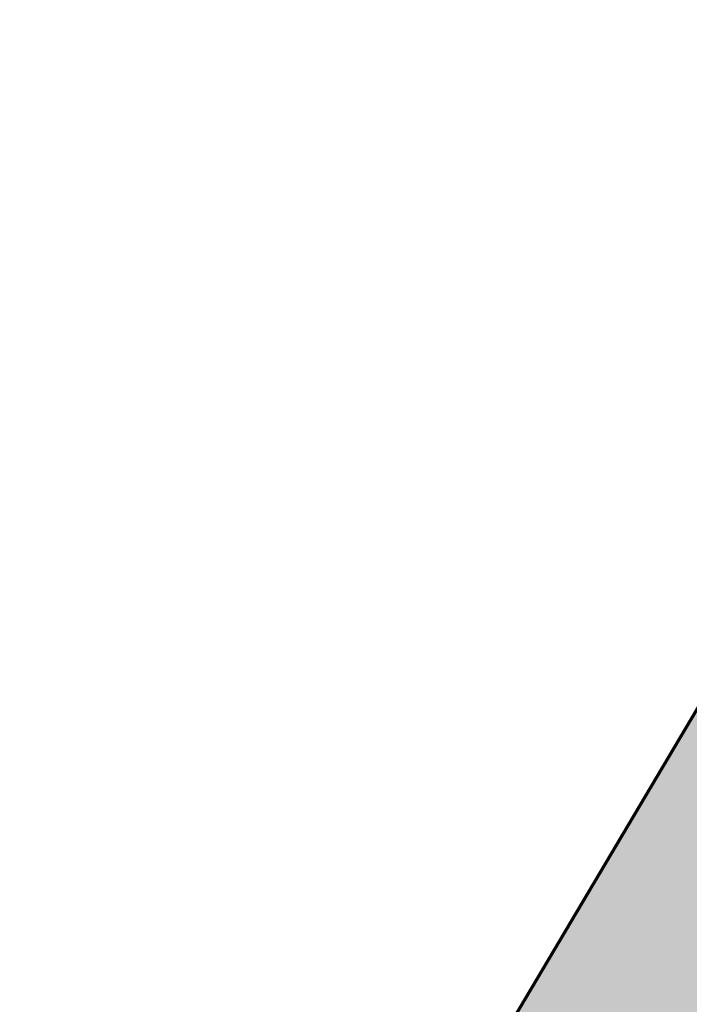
# Model space of a CAD drawing. Header units: metres. Extents: x 90551 to 91648, y 464474 to 467021.
# Tile 609 of 656: x 90902 to 90921, y 464872 to 464900. Entities that reach past the tile are written whole.
import ezdxf

# ---------------------------------------------------------------- set-up
doc = ezdxf.new("R2010")
doc.units = ezdxf.units.M
doc.layers.add('B-OI-OG-INFO_EIS VOORZORGSMAATREGEL_DUNEA NV-GV', color=7, linetype='Continuous', lineweight=70, true_color=0xfa194b, transparency=0.8)
doc.layers.add('B-OI-OG-INFO_EIS VOORZORGSMAATREGEL_DUNEA NV-V', color=7, linetype='Continuous', lineweight=18, true_color=0xfa194b, transparency=0.8)

msp = doc.modelspace()

# ---------------------------------------------------------------- hatches: boundary and pattern name
at = {"layer": 'B-OI-OG-INFO_EIS VOORZORGSMAATREGEL_DUNEA NV-V'}
msp.add_hatch(color=256, dxfattribs=at).paths.add_polyline_path([(90814.016, 464728.383), (90816.472, 464728.985), (90818.832, 464729.892), (90821.059, 464731.09), (90823.117, 464732.559), (90824.973, 464734.276), (90826.598, 464736.214), (90827.964, 464738.341), (90829.052, 464740.623), (90829.843, 464743.025), (90830.325, 464745.507), (90830.49, 464748.031), (90830.335, 464750.555), (90829.863, 464753.039), (90829.232, 464754.979), (90851.127, 464789.919), (90851.405, 464790.375), (90871.204, 464823.932), (90894.638, 464810.269), (90896.899, 464809.136), (90899.284, 464808.297), (90901.756, 464807.767), (90904.275, 464807.551), (90906.802, 464807.656), (90910.152, 464808.3), (90920.611, 464811.256), (90922.995, 464812.097), (90925.255, 464813.231), (90927.354, 464814.642), (90929.258, 464816.306), (90930.936, 464818.196), (90932.376, 464820.306), (91010.707, 464952.471), (91078.909, 464933.059), (91106.076, 464924.654), (91108.535, 464924.06), (91111.047, 464923.783), (91113.575, 464923.823), (91116.079, 464924.183), (91118.516, 464924.855), (91120.849, 464925.831), (91122.623, 464926.823), (91123.339, 464927.272), (91125.391, 464928.75), (91127.24, 464930.474), (91128.858, 464932.418), (91130.216, 464934.551), (91131.246, 464936.715), (91134.607, 464945.029), (91135.404, 464947.428), (91135.892, 464949.91), (91136.064, 464952.432), (91135.915, 464954.956), (91135.451, 464957.442), (91134.675, 464959.848), (91133.602, 464962.138), (91132.249, 464964.274), (91130.637, 464966.223), (91128.792, 464967.951), (91126.743, 464969.434), (91124.525, 464970.647), (91122.171, 464971.569), (91119.719, 464972.187), (91117.208, 464972.491), (91114.68, 464972.476), (91112.174, 464972.142), (91109.73, 464971.495), (91107.387, 464970.543), (91105.183, 464969.305), (91103.152, 464967.798), (91102.862, 464967.519), (91090.509, 464971.34), (91090.073, 464971.47), (91008.8, 464994.602), (91006.329, 464995.139), (91003.811, 464995.36), (91001.283, 464995.261), (90997.607, 464994.531), (90994.815, 464993.698), (90992.443, 464992.823), (90990.2, 464991.656), (90988.122, 464990.215), (90986.243, 464988.524), (90984.591, 464986.609), (90983.328, 464984.73), (90904.102, 464851.054), (90877.495, 464866.568), (90875.234, 464867.701), (90872.848, 464868.54), (90870.376, 464869.071), (90867.857, 464869.286), (90865.331, 464869.181), (90862.838, 464868.759), (90861.133, 464868.277), (90855.571, 464866.435), (90853.227, 464865.491), (90851.019, 464864.257), (90848.985, 464862.755), (90847.157, 464861.008), (90845.563, 464859.045), (90844.634, 464857.612), (90817.095, 464810.938), (90795.324, 464776.196), (90787.532, 464764.169), (90786.295, 464761.964), (90785.344, 464759.62), (90784.698, 464757.176), (90784.365, 464754.67), (90784.351, 464752.141), (90784.697, 464749.417), (90784.962, 464748.077), (90785.106, 464747.533), (90785.21, 464746.985), (90785.429, 464746.311), (90785.608, 464745.633), (90785.816, 464745.119), (90785.991, 464744.58), (90786.293, 464743.941), (90786.557, 464743.289), (90786.833, 464742.798), (90787.071, 464742.294), (90787.448, 464741.701), (90787.795, 464741.084), (90788.129, 464740.634), (90788.43, 464740.161), (90788.881, 464739.618), (90789.3, 464739.053), (90789.686, 464738.651), (90790.047, 464738.217), (90790.566, 464737.733), (90791.051, 464737.227), (90791.485, 464736.876), (90791.896, 464736.493), (90792.6, 464735.975), (90793.017, 464735.638), (90793.271, 464735.481), (90793.591, 464735.245), (90799.499, 464731.359), (90801.695, 464730.107), (90804.031, 464729.14), (90806.471, 464728.477), (90808.976, 464728.127), (90811.504, 464728.095)])

# ---------------------------------------------------------------- linework, layer by layer
at = {"layer": 'B-OI-OG-INFO_EIS VOORZORGSMAATREGEL_DUNEA NV-GV', "flags": 128}
msp.add_lwpolyline([(90983.328, 464984.73), (90904.102, 464851.054), (90877.495, 464866.568), (90875.234, 464867.701), (90872.848, 464868.54), (90870.376, 464869.071), (90867.857, 464869.286), (90865.331, 464869.181), (90862.838, 464868.759), (90861.133, 464868.277), (90855.571, 464866.435), (90853.227, 464865.491), (90851.019, 464864.257), (90848.985, 464862.755), (90847.157, 464861.008), (90845.563, 464859.045), (90844.634, 464857.612), (90817.095, 464810.938)], dxfattribs=at)

doc.saveas('drawing.dxf')
